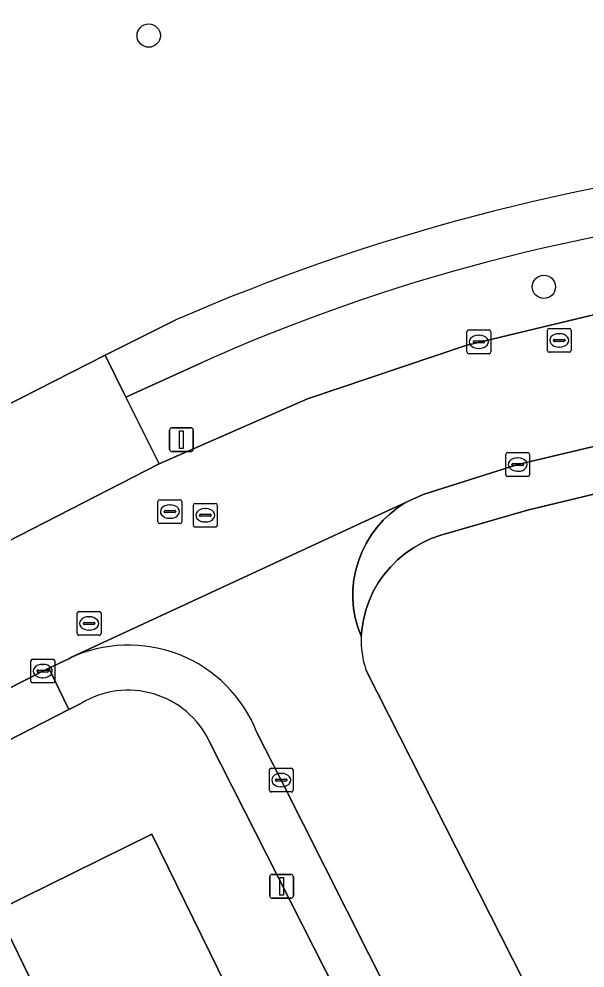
# Model space of a CAD drawing. Extents: x 162722 to 165104, y 384719 to 386284.
# Drawn here: x 163774.43 to 163798.21, y 385170.53 to 385210.36 of the extents above; entities that cross this region are included whole.
import ezdxf

# ---------------------------------------------------------------- set-up
doc = ezdxf.new("R2010")
doc.units = 0
for name, color, linetype in [('IMGEO_Boom', 7, 'Continuous'), ('IMGEO_Erf', 7, 'Continuous'), ('IMGEO_Groenvoorziening', 7, 'Continuous'), ('IMGEO_Kolk', 7, 'Continuous'), ('IMGEO_Lichtmast', 7, 'Continuous'), ('IMGEO_Pand', 7, 'Continuous'), ('IMGEO_Parkeervlak_open', 7, 'Continuous'), ('IMGEO_Rijbaan_lokaal_open', 7, 'Continuous'), ('IMGEO_Rioolput', 7, 'Continuous'), ('IMGEO_Voetpad_open', 7, 'Continuous')]:
    doc.layers.add(name, color=color, linetype=linetype)

msp = doc.modelspace()

# ---------------------------------------------------------------- linework, layer by layer
at = {"layer": 'IMGEO_Boom'}
for centre in [(163779.884, 385209.667), (163796.485, 385199.12)]:
    msp.add_circle(centre, 0.489, dxfattribs=at)
at = {"layer": 'IMGEO_Erf'}
for points in [[(163910.133, 385241.022), (163886.57, 385243.212), (163810.294, 385250), (163789.963, 385251.774), (163786.457, 385250), (163728.314, 385220.373), (163748.353, 385181.193), (163771.607, 385192.983), (163778.051, 385196.25), (163781.022, 385197.731)], [(163825.134, 385191.567), (163821.176, 385191.928), (163813.233, 385192.198), (163812.417, 385192.186), (163806.459, 385191.804), (163800.559, 385190.891), (163795.792, 385189.75), (163792.15, 385188.692), (163791.753, 385188.552), (163791.37, 385188.378), (163791.003, 385188.169), (163790.657, 385187.929), (163790.334, 385187.659), (163790.037, 385187.361), (163789.767, 385187.038), (163789.527, 385186.692), (163789.318, 385186.326), (163789.144, 385185.943), (163789.004, 385185.545), (163788.901, 385185.137), (163788.834, 385184.721), (163788.81, 385184.44)], [(163789.008, 385183.038), (163818.416, 385125.146), (163829.972, 385102.357), (163838.425, 385085.655)], [(163777.061, 385181.644), (163776.532, 385181.386), (163770.303, 385178.196), (163758.67, 385172.275), (163773.324, 385139.627), (163770.253, 385138.072), (163770.819, 385136.953), (163780.19, 385118.446), (163789.688, 385099.725), (163809.284, 385061.102), (163812.187, 385062.627), (163827.853, 385070.567), (163835.892, 385074.67), (163835.122, 385076.225), (163833.369, 385079.662), (163826.65, 385092.98), (163823.907, 385098.369), (163817.57, 385111.145), (163814.72, 385116.503), (163808.329, 385129.137), (163805.546, 385134.581), (163799.125, 385147.174), (163797.047, 385151.214), (163789.743, 385165.63)], [(163789.743, 385165.63), (163782.429, 385180.056)]]:
    msp.add_lwpolyline(points, dxfattribs=at)
msp.add_lwpolyline([(163777.118, 385156.918), (163776.943, 385157.274), (163773.834, 385155.746), (163771.858, 385159.767), (163771.482, 385159.582), (163768.172, 385166.319), (163765.319, 385164.917), (163765.078, 385165.407), (163767.931, 385166.809), (163774.843, 385170.205), (163773.498, 385172.942), (163780.009, 385176.141), (163783.486, 385169.066), (163780.042, 385167.374), (163782.296, 385162.787), (163781.979, 385162.631), (163783.033, 385160.485), (163778.075, 385158.049), (163778.337, 385157.517)], close=True, dxfattribs=at)
for centre, radius, start, end in [((163815.645, 385118.314), 86.636, 95.97151, 113.55548), ((163792.903, 385184.303), 4.095, 178.0833, 197.9937), ((163779.021, 385178.403), 3.787, 25.8726, 121.1681)]:
    msp.add_arc(centre, radius, start, end, dxfattribs=at)
at = {"layer": 'IMGEO_Groenvoorziening'}
for points in [[(163780.317, 385191.69), (163786.556, 385194.421), (163793.207, 385196.659), (163800.031, 385198.293), (163806.974, 385199.311)], [(163782.124, 385195.946), (163778.923, 385194.484)], [(163778.923, 385194.484), (163780.317, 385191.69)]]:
    msp.add_lwpolyline(points, dxfattribs=at)
msp.add_arc((163814.091, 385124.271), 78.48, 95.35467, 114.03676, dxfattribs=at)
at = {"layer": 'IMGEO_Kolk'}
for p, q in [((163793.327, 385197.313), (163794.179, 385197.313)), ((163793.252, 385196.387), (163793.252, 385197.239)), ((163793.554, 385196.856), (163793.952, 385196.856)), ((163793.74, 385197.093), (163793.765, 385197.093)), ((163794.253, 385197.239), (163794.253, 385196.387)), ((163793.511, 385196.807), (163793.511, 385196.819)), ((163793.949, 385196.77), (163793.551, 385196.77)), ((163793.763, 385196.533), (163793.738, 385196.533)), ((163793.995, 385196.819), (163793.995, 385196.807)), ((163794.179, 385196.313), (163793.327, 385196.313)), ((163794.883, 385191.235), (163794.883, 385192.087)), ((163794.958, 385192.161), (163795.81, 385192.161)), ((163795.884, 385192.087), (163795.884, 385191.235)), ((163795.185, 385191.704), (163795.583, 385191.704)), ((163795.371, 385191.941), (163795.396, 385191.941)), ((163795.142, 385191.655), (163795.142, 385191.667)), ((163795.58, 385191.618), (163795.182, 385191.618)), ((163795.394, 385191.381), (163795.369, 385191.381)), ((163795.626, 385191.667), (163795.626, 385191.655)), ((163795.81, 385191.161), (163794.958, 385191.161)), ((163774.932, 385182.567), (163774.932, 385183.419)), ((163775.007, 385183.493), (163775.859, 385183.493)), ((163775.933, 385183.419), (163775.933, 385182.567)), ((163775.191, 385182.987), (163775.191, 385182.999)), ((163775.629, 385182.95), (163775.231, 385182.95)), ((163775.234, 385183.036), (163775.632, 385183.036)), ((163775.42, 385183.273), (163775.445, 385183.273)), ((163775.675, 385182.999), (163775.675, 385182.987)), ((163775.443, 385182.713), (163775.418, 385182.713)), ((163775.859, 385182.493), (163775.007, 385182.493)), ((163784.951, 385177.991), (163784.951, 385178.843)), ((163785.026, 385178.917), (163785.878, 385178.917)), ((163785.439, 385178.697), (163785.464, 385178.697)), ((163785.952, 385178.843), (163785.952, 385177.991)), ((163785.21, 385178.411), (163785.21, 385178.423)), ((163785.648, 385178.374), (163785.25, 385178.374)), ((163785.253, 385178.46), (163785.651, 385178.46)), ((163785.462, 385178.137), (163785.437, 385178.137)), ((163785.694, 385178.423), (163785.694, 385178.411)), ((163785.878, 385177.917), (163785.026, 385177.917))]:
    msp.add_line(p, q, dxfattribs=at)
for points in [[(163793.327, 385197.313), (163794.179, 385197.313)], [(163793.252, 385196.387), (163793.252, 385197.239)], [(163794.253, 385197.239), (163794.253, 385196.387)], [(163794.179, 385196.313), (163793.327, 385196.313)], [(163794.883, 385191.235), (163794.883, 385192.087)], [(163794.958, 385192.161), (163795.81, 385192.161)], [(163795.884, 385192.087), (163795.884, 385191.235)], [(163795.81, 385191.161), (163794.958, 385191.161)], [(163774.932, 385182.567), (163774.932, 385183.419)], [(163775.007, 385183.493), (163775.859, 385183.493)], [(163775.933, 385183.419), (163775.933, 385182.567)], [(163775.859, 385182.493), (163775.007, 385182.493)], [(163784.951, 385177.991), (163784.951, 385178.843)], [(163785.026, 385178.917), (163785.878, 385178.917)], [(163785.952, 385178.843), (163785.952, 385177.991)], [(163785.878, 385177.917), (163785.026, 385177.917)]]:
    msp.add_lwpolyline(points, dxfattribs=at)
for centre, radius, start, end in [((163793.329, 385197.237), 0.0765, 91.552, 178.448), ((163793.329, 385197.237), 0.0765, 91.552, 178.448), ((163794.177, 385197.237), 0.0765, 1.552, 88.448), ((163794.177, 385197.237), 0.0765, 1.552, 88.448), ((163793.551, 385196.816), 0.0403, 85.8775, 175.7526), ((163793.956, 385196.818), 0.0386, 1.7309, 96.639), ((163793.548, 385196.806), 0.0366, 178.938, 274.7102), ((163793.952, 385196.813), 0.043, 264.8664, 352.4533), ((163793.329, 385196.389), 0.0765, 181.552, 268.448), ((163793.329, 385196.389), 0.0765, 181.552, 268.448), ((163794.177, 385196.389), 0.0765, 271.552, 358.448), ((163794.177, 385196.389), 0.0765, 271.552, 358.448), ((163794.96, 385192.085), 0.0765, 91.552, 178.448), ((163794.96, 385192.085), 0.0765, 91.552, 178.448), ((163795.808, 385192.085), 0.0765, 1.552, 88.448), ((163795.808, 385192.085), 0.0765, 1.552, 88.448), ((163795.182, 385191.664), 0.0403, 85.8775, 175.7526), ((163795.587, 385191.666), 0.0386, 1.7309, 96.639), ((163795.179, 385191.654), 0.0366, 178.938, 274.7102), ((163795.583, 385191.661), 0.043, 264.8664, 352.4533), ((163794.96, 385191.237), 0.0765, 181.552, 268.448), ((163794.96, 385191.237), 0.0765, 181.552, 268.448), ((163795.808, 385191.237), 0.0765, 271.552, 358.448), ((163795.808, 385191.237), 0.0765, 271.552, 358.448), ((163775.009, 385183.417), 0.0765, 91.552, 178.448), ((163775.009, 385183.417), 0.0765, 91.552, 178.448), ((163775.857, 385183.417), 0.0765, 1.552, 88.448), ((163775.857, 385183.417), 0.0765, 1.552, 88.448), ((163775.231, 385182.996), 0.0403, 85.8775, 175.7526), ((163775.228, 385182.986), 0.0366, 178.938, 274.7102), ((163775.632, 385182.993), 0.043, 264.8664, 352.4533), ((163775.636, 385182.998), 0.0386, 1.7309, 96.639), ((163775.009, 385182.569), 0.0765, 181.552, 268.448), ((163775.009, 385182.569), 0.0765, 181.552, 268.448), ((163775.857, 385182.569), 0.0765, 271.552, 358.448), ((163775.857, 385182.569), 0.0765, 271.552, 358.448), ((163785.028, 385178.841), 0.0765, 91.552, 178.448), ((163785.028, 385178.841), 0.0765, 91.552, 178.448), ((163785.876, 385178.841), 0.0765, 1.552, 88.448), ((163785.876, 385178.841), 0.0765, 1.552, 88.448), ((163785.25, 385178.42), 0.0403, 85.8775, 175.7526), ((163785.247, 385178.41), 0.0366, 178.938, 274.7102), ((163785.651, 385178.417), 0.043, 264.8664, 352.4533), ((163785.655, 385178.422), 0.0386, 1.7309, 96.639), ((163785.028, 385177.993), 0.0765, 181.552, 268.448), ((163785.028, 385177.993), 0.0765, 181.552, 268.448), ((163785.876, 385177.993), 0.0765, 271.552, 358.448), ((163785.876, 385177.993), 0.0765, 271.552, 358.448)]:
    msp.add_arc(centre, radius, start, end, dxfattribs=at)
for centre, major_axis, ratio, start_param, end_param in [((163793.739, 385196.813), (-0.387, 0.002), 0.722429, 4.712389, 7.853982), ((163793.764, 385196.813), (-0.39, 0.002), 0.717154, 1.570796, 4.712389), ((163795.37, 385191.661), (-0.387, 0.002), 0.722429, 4.712389, 7.853982), ((163795.395, 385191.661), (-0.39, 0.002), 0.717154, 1.570796, 4.712389), ((163775.419, 385182.993), (-0.387, 0.002), 0.722429, 4.712389, 7.853982), ((163775.444, 385182.993), (-0.39, 0.002), 0.717154, 1.570796, 4.712389), ((163785.438, 385178.417), (-0.387, 0.002), 0.722429, 4.712389, 7.853982), ((163785.463, 385178.417), (-0.39, 0.002), 0.717154, 1.570796, 4.712389)]:
    msp.add_ellipse(centre, major_axis=major_axis, ratio=ratio, start_param=start_param, end_param=end_param, dxfattribs=at)
at = {"layer": 'IMGEO_Lichtmast'}
for p, q in [((163780.763, 385192.307), (163780.763, 385193.107)), ((163780.763, 385193.107), (163780.763, 385192.307)), ((163780.863, 385193.207), (163781.653, 385193.207)), ((163781.653, 385193.207), (163780.863, 385193.207)), ((163781.753, 385193.107), (163781.753, 385192.307)), ((163781.753, 385192.307), (163781.753, 385193.107)), ((163781.653, 385192.207), (163780.863, 385192.207)), ((163780.863, 385192.207), (163781.653, 385192.207)), ((163784.97, 385173.556), (163784.97, 385174.356)), ((163784.97, 385174.356), (163784.97, 385173.556)), ((163785.07, 385174.456), (163785.86, 385174.456)), ((163785.86, 385174.456), (163785.07, 385174.456)), ((163785.96, 385174.356), (163785.96, 385173.556)), ((163785.96, 385173.556), (163785.96, 385174.356)), ((163785.86, 385173.456), (163785.07, 385173.456)), ((163785.07, 385173.456), (163785.86, 385173.456))]:
    msp.add_line(p, q, dxfattribs=at)
for points in [[(163781.183, 385193.082), (163781.333, 385193.082), (163781.333, 385192.332), (163781.183, 385192.332), (163781.183, 385193.082)], [(163785.39, 385174.331), (163785.54, 385174.331), (163785.54, 385173.581), (163785.39, 385173.581), (163785.39, 385174.331)]]:
    msp.add_lwpolyline(points, dxfattribs=at)
for centre, start, end in [((163780.863, 385193.107), 90, 180), ((163780.863, 385193.107), 90, 180), ((163781.653, 385193.107), 0, 90), ((163781.653, 385193.107), 360, 90), ((163780.863, 385192.307), 180, 270), ((163780.863, 385192.307), 180, 270), ((163781.653, 385192.307), 270, 0), ((163781.653, 385192.307), 270, 0), ((163785.07, 385174.356), 90, 180), ((163785.07, 385174.356), 90, 180), ((163785.86, 385174.356), 0, 90), ((163785.86, 385174.356), 360, 90), ((163785.07, 385173.556), 180, 270), ((163785.07, 385173.556), 180, 270), ((163785.86, 385173.556), 270, 0), ((163785.86, 385173.556), 270, 0)]:
    msp.add_arc(centre, 0.1, start, end, dxfattribs=at)
at = {"layer": 'IMGEO_Pand'}
msp.add_lwpolyline([(163776.943, 385157.274), (163777.118, 385156.918), (163778.337, 385157.517), (163778.075, 385158.049), (163783.033, 385160.485), (163781.979, 385162.631), (163782.296, 385162.787), (163780.042, 385167.374), (163783.486, 385169.066), (163780.009, 385176.141), (163773.498, 385172.942), (163774.843, 385170.205), (163767.931, 385166.809), (163768.172, 385166.319), (163771.482, 385159.582), (163771.858, 385159.767), (163773.834, 385155.746)], close=True, dxfattribs=at)
at = {"layer": 'IMGEO_Parkeervlak_open'}
msp.add_lwpolyline([(163800.459, 385192.86), (163795.384, 385191.661), (163791.406, 385190.398), (163790.675, 385190.066), (163790.337, 385189.846), (163790.021, 385189.597), (163789.728, 385189.32), (163789.461, 385189.019), (163789.222, 385188.695), (163789.013, 385188.35), (163788.835, 385187.989), (163788.69, 385187.613), (163788.58, 385187.226), (163788.504, 385186.83), (163788.465, 385186.429), (163788.461, 385186.026), (163788.493, 385185.625), (163788.561, 385185.228), (163788.664, 385184.838), (163788.802, 385184.46), (163788.81, 385184.44), (163788.834, 385184.721), (163788.901, 385185.137), (163789.004, 385185.545), (163789.144, 385185.943), (163789.318, 385186.326), (163789.527, 385186.692), (163789.767, 385187.038), (163790.037, 385187.361), (163790.334, 385187.659), (163790.657, 385187.929), (163791.003, 385188.169), (163791.37, 385188.378), (163791.753, 385188.552), (163792.15, 385188.692), (163795.792, 385189.75), (163800.559, 385190.891)], dxfattribs=at)
at = {"layer": 'IMGEO_Rijbaan_lokaal_open'}
for points in [[(163852.89, 385196.531), (163847.551, 385197.003), (163821.792, 385199.282), (163816.625, 385199.662), (163816.025, 385199.676), (163813.363, 385199.634), (163812.547, 385199.621), (163807.914, 385199.406), (163806.974, 385199.311), (163800.031, 385198.293), (163793.207, 385196.659), (163786.556, 385194.421), (163780.317, 385191.69), (163773.934, 385188.421)], [(163769.407, 385179.925), (163775.433, 385182.993), (163775.688, 385183.116), (163776.55, 385183.522), (163776.638, 385183.582), (163790.675, 385190.066), (163791.406, 385190.398), (163795.384, 385191.661), (163800.459, 385192.86), (163806.461, 385193.76), (163812.52, 385194.12), (163815.667, 385194.122), (163821.336, 385193.83), (163825.356, 385193.486), (163830.2, 385193.042), (163833.933, 385192.725), (163856.328, 385190.735)], [(163788.81, 385184.44), (163788.802, 385184.46), (163788.664, 385184.838), (163788.561, 385185.228), (163788.493, 385185.625), (163788.461, 385186.026), (163788.465, 385186.429), (163788.504, 385186.83), (163788.58, 385187.226), (163788.69, 385187.613), (163788.835, 385187.989), (163789.013, 385188.35), (163789.222, 385188.695), (163789.461, 385189.019), (163789.728, 385189.32), (163790.021, 385189.597), (163790.337, 385189.846), (163790.675, 385190.066), (163776.638, 385183.582), (163776.55, 385183.522)], [(163838.425, 385085.655), (163829.972, 385102.357), (163818.416, 385125.146), (163789.008, 385183.038)], [(163784.431, 385180.42), (163785.452, 385178.417), (163791.894, 385165.642), (163798.519, 385152.592), (163798.773, 385152.083), (163800.827, 385148.034), (163805.685, 385138.563), (163807.264, 385135.445), (163810.036, 385129.99), (163816.441, 385117.378), (163818.893, 385112.55), (163819.19, 385111.977), (163825.15, 385100.233), (163825.636, 385099.228), (163828.368, 385093.833), (163832.544, 385085.598), (163835.093, 385080.507), (163835.473, 385079.771)]]:
    msp.add_lwpolyline(points, dxfattribs=at)
for centre, radius, start, end in [((163792.903, 385184.303), 4.095, 178.0833, 197.9937), ((163779.041, 385178.289), 5.796, 21.573, 115.4573)]:
    msp.add_arc(centre, radius, start, end, dxfattribs=at)
at = {"layer": 'IMGEO_Rioolput'}
for p, q in [((163796.63, 385196.448), (163796.63, 385197.3)), ((163796.705, 385197.374), (163797.557, 385197.374)), ((163797.631, 385197.3), (163797.631, 385196.448)), ((163796.889, 385196.868), (163796.889, 385196.88)), ((163796.932, 385196.917), (163797.33, 385196.917)), ((163797.118, 385197.154), (163797.143, 385197.154)), ((163797.373, 385196.88), (163797.373, 385196.868)), ((163797.327, 385196.831), (163796.929, 385196.831)), ((163797.141, 385196.594), (163797.116, 385196.594)), ((163797.557, 385196.374), (163796.705, 385196.374)), ((163780.273, 385189.26), (163780.273, 385190.112)), ((163780.348, 385190.186), (163781.2, 385190.186)), ((163781.274, 385190.112), (163781.274, 385189.26)), ((163780.532, 385189.68), (163780.532, 385189.692)), ((163780.575, 385189.729), (163780.973, 385189.729)), ((163780.761, 385189.966), (163780.786, 385189.966)), ((163781.016, 385189.692), (163781.016, 385189.68)), ((163781.76, 385189.107), (163781.76, 385189.959)), ((163781.835, 385190.033), (163782.687, 385190.033)), ((163782.248, 385189.813), (163782.273, 385189.813)), ((163782.761, 385189.959), (163782.761, 385189.107)), ((163780.97, 385189.643), (163780.572, 385189.643)), ((163780.784, 385189.406), (163780.759, 385189.406)), ((163782.019, 385189.527), (163782.019, 385189.539)), ((163782.457, 385189.49), (163782.059, 385189.49)), ((163782.062, 385189.576), (163782.46, 385189.576)), ((163782.503, 385189.539), (163782.503, 385189.527)), ((163781.2, 385189.186), (163780.348, 385189.186)), ((163782.687, 385189.033), (163781.835, 385189.033)), ((163782.271, 385189.253), (163782.246, 385189.253)), ((163776.88, 385184.567), (163776.88, 385185.419)), ((163776.955, 385185.493), (163777.807, 385185.493)), ((163777.881, 385185.419), (163777.881, 385184.567)), ((163777.139, 385184.987), (163777.139, 385184.999)), ((163777.577, 385184.95), (163777.179, 385184.95)), ((163777.182, 385185.036), (163777.58, 385185.036)), ((163777.368, 385185.273), (163777.393, 385185.273)), ((163777.623, 385184.999), (163777.623, 385184.987)), ((163777.391, 385184.713), (163777.366, 385184.713)), ((163777.807, 385184.493), (163776.955, 385184.493))]:
    msp.add_line(p, q, dxfattribs=at)
for points in [[(163796.63, 385196.448), (163796.63, 385197.3)], [(163796.705, 385197.374), (163797.557, 385197.374)], [(163797.631, 385197.3), (163797.631, 385196.448)], [(163797.557, 385196.374), (163796.705, 385196.374)], [(163780.273, 385189.26), (163780.273, 385190.112)], [(163780.348, 385190.186), (163781.2, 385190.186)], [(163781.274, 385190.112), (163781.274, 385189.26)], [(163781.76, 385189.107), (163781.76, 385189.959)], [(163781.835, 385190.033), (163782.687, 385190.033)], [(163782.761, 385189.959), (163782.761, 385189.107)], [(163781.2, 385189.186), (163780.348, 385189.186)], [(163782.687, 385189.033), (163781.835, 385189.033)], [(163776.88, 385184.567), (163776.88, 385185.419)], [(163776.955, 385185.493), (163777.807, 385185.493)], [(163777.881, 385185.419), (163777.881, 385184.567)], [(163777.807, 385184.493), (163776.955, 385184.493)]]:
    msp.add_lwpolyline(points, dxfattribs=at)
for centre, radius, start, end in [((163796.707, 385197.298), 0.0765, 91.552, 178.448), ((163796.707, 385197.298), 0.0765, 91.552, 178.448), ((163797.555, 385197.298), 0.0765, 1.552, 88.448), ((163797.555, 385197.298), 0.0765, 1.552, 88.448), ((163796.929, 385196.877), 0.0403, 85.8775, 175.7526), ((163796.926, 385196.867), 0.0366, 178.938, 274.7102), ((163797.33, 385196.874), 0.043, 264.8664, 352.4533), ((163797.334, 385196.879), 0.0386, 1.7309, 96.639), ((163796.707, 385196.45), 0.0765, 181.552, 268.448), ((163796.707, 385196.45), 0.0765, 181.552, 268.448), ((163797.555, 385196.45), 0.0765, 271.552, 358.448), ((163797.555, 385196.45), 0.0765, 271.552, 358.448), ((163780.35, 385190.11), 0.0765, 91.552, 178.448), ((163780.35, 385190.11), 0.0765, 91.552, 178.448), ((163781.198, 385190.11), 0.0765, 1.552, 88.448), ((163781.198, 385190.11), 0.0765, 1.552, 88.448), ((163780.572, 385189.689), 0.0403, 85.8775, 175.7526), ((163780.977, 385189.691), 0.0386, 1.7309, 96.639), ((163781.837, 385189.957), 0.0765, 91.552, 178.448), ((163781.837, 385189.957), 0.0765, 91.552, 178.448), ((163782.685, 385189.957), 0.0765, 1.552, 88.448), ((163782.685, 385189.957), 0.0765, 1.552, 88.448), ((163780.569, 385189.679), 0.0366, 178.938, 274.7102), ((163780.973, 385189.686), 0.043, 264.8664, 352.4533), ((163782.059, 385189.536), 0.0403, 85.8775, 175.7526), ((163782.056, 385189.526), 0.0366, 178.938, 274.7102), ((163782.46, 385189.533), 0.043, 264.8664, 352.4533), ((163782.464, 385189.538), 0.0386, 1.7309, 96.639), ((163780.35, 385189.262), 0.0765, 181.552, 268.448), ((163780.35, 385189.262), 0.0765, 181.552, 268.448), ((163781.198, 385189.262), 0.0765, 271.552, 358.448), ((163781.198, 385189.262), 0.0765, 271.552, 358.448), ((163781.837, 385189.109), 0.0765, 181.552, 268.448), ((163781.837, 385189.109), 0.0765, 181.552, 268.448), ((163782.685, 385189.109), 0.0765, 271.552, 358.448), ((163782.685, 385189.109), 0.0765, 271.552, 358.448), ((163776.957, 385185.417), 0.0765, 91.552, 178.448), ((163776.957, 385185.417), 0.0765, 91.552, 178.448), ((163777.805, 385185.417), 0.0765, 1.552, 88.448), ((163777.805, 385185.417), 0.0765, 1.552, 88.448), ((163777.179, 385184.996), 0.0403, 85.8775, 175.7526), ((163777.176, 385184.986), 0.0366, 178.938, 274.7102), ((163777.58, 385184.993), 0.043, 264.8664, 352.4533), ((163777.584, 385184.998), 0.0386, 1.7309, 96.639), ((163776.957, 385184.569), 0.0765, 181.552, 268.448), ((163776.957, 385184.569), 0.0765, 181.552, 268.448), ((163777.805, 385184.569), 0.0765, 271.552, 358.448), ((163777.805, 385184.569), 0.0765, 271.552, 358.448)]:
    msp.add_arc(centre, radius, start, end, dxfattribs=at)
for centre, major_axis, ratio, start_param, end_param in [((163797.117, 385196.874), (-0.387, 0.002), 0.722429, 4.712389, 7.853982), ((163797.142, 385196.874), (-0.39, 0.002), 0.717154, 1.570796, 4.712389), ((163780.76, 385189.686), (-0.387, 0.002), 0.722429, 4.712389, 7.853982), ((163780.785, 385189.686), (-0.39, 0.002), 0.717154, 1.570796, 4.712389), ((163782.247, 385189.533), (-0.387, 0.002), 0.722429, 4.712389, 7.853982), ((163782.272, 385189.533), (-0.39, 0.002), 0.717154, 1.570796, 4.712389), ((163777.367, 385184.993), (-0.387, 0.002), 0.722429, 4.712389, 7.853982), ((163777.392, 385184.993), (-0.39, 0.002), 0.717154, 1.570796, 4.712389)]:
    msp.add_ellipse(centre, major_axis=major_axis, ratio=ratio, start_param=start_param, end_param=end_param, dxfattribs=at)
at = {"layer": 'IMGEO_Voetpad_open'}
for points in [[(163781.022, 385197.731), (163778.051, 385196.25), (163778.923, 385194.484), (163782.124, 385195.946)], [(163776.55, 385183.522), (163775.688, 385183.116), (163776.532, 385181.386), (163777.061, 385181.644)], [(163782.429, 385180.056), (163789.743, 385165.63), (163797.047, 385151.214), (163798.773, 385152.083), (163798.519, 385152.592), (163791.894, 385165.642), (163785.452, 385178.417), (163784.431, 385180.42)]]:
    msp.add_lwpolyline(points, dxfattribs=at)
for points in [[(163778.923, 385194.484), (163778.051, 385196.25), (163771.607, 385192.983), (163772.506, 385191.22), (163773.934, 385188.421), (163780.317, 385191.69)], [(163770.303, 385178.196), (163776.532, 385181.386), (163775.688, 385183.116), (163775.433, 385182.993), (163769.407, 385179.925)]]:
    msp.add_lwpolyline(points, close=True, dxfattribs=at)
for centre, radius, start, end in [((163815.645, 385118.314), 86.636, 95.97151, 113.55548), ((163814.091, 385124.271), 78.48, 95.35467, 114.03676), ((163779.041, 385178.289), 5.796, 21.573, 115.4573), ((163779.021, 385178.403), 3.787, 25.8726, 121.1681)]:
    msp.add_arc(centre, radius, start, end, dxfattribs=at)

doc.saveas('drawing.dxf')
